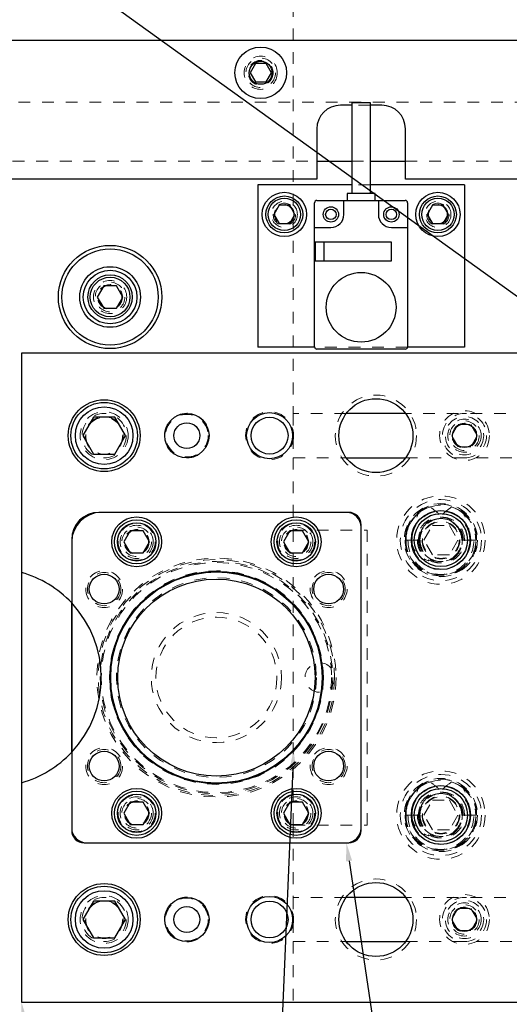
# Model space of a CAD drawing. Header units: inches. Extents: x 220 to 877, y 4 to 174.
# Tile 375 of 656: x 424.12 to 428.26, y 155.66 to 164. Entities that reach past the tile are written whole.
import ezdxf

# ---------------------------------------------------------------- set-up
doc = ezdxf.new("R2010")
doc.units = ezdxf.units.IN
doc.header["$LTSCALE"] = 0.5
doc.header["$MEASUREMENT"] = 0
doc.linetypes.add('HIDDEN', pattern=[0.225, 0.15, -0.075])
for name, color, linetype in [('DIE-M-S', 8, 'Continuous'), ('DIE-M-S2', 1, 'Continuous'), ('DIE-M-S3', 8, 'Continuous'), ('DSS-M-S', 53, 'Continuous'), ('MFT-M-S', 8, 'Continuous'), ('SID-M-S', 105, 'Continuous'), ('SVD-M-S', 8, 'Continuous')]:
    doc.layers.add(name, color=color, linetype=linetype)

msp = doc.modelspace()

# ---------------------------------------------------------------- linework, layer by layer
at = {"layer": 'DIE-M-S', "linetype": 'Continuous', "lineweight": 25}
for p, q in [((426.9299, 163.29596), (426.9299, 162.52705)), ((427.00864, 163.29596), (426.9299, 163.29596)), ((427.08738, 163.29596), (427.00864, 163.29596)), ((427.08738, 162.52705), (427.08738, 163.29596)), ((426.13364, 162.59988), (426.13364, 161.22488)), ((426.9299, 162.59988), (426.13364, 162.59988)), ((427.88364, 162.59988), (427.08738, 162.59988)), ((427.88364, 162.59988), (427.88364, 161.22488)), ((426.63462, 162.46799), (426.86297, 162.46799)), ((426.86297, 162.34988), (426.86297, 162.46799)), ((426.86297, 162.46799), (427.15431, 162.46799)), ((426.89053, 162.52705), (426.89053, 162.46799)), ((427.00864, 162.52705), (426.89053, 162.52705)), ((427.12675, 162.52705), (427.00864, 162.52705)), ((427.12675, 162.46799), (427.12675, 162.52705)), ((427.15431, 162.46799), (427.15431, 162.34988)), ((427.15431, 162.46799), (427.38265, 162.46799)), ((426.61494, 162.23964), (426.61494, 162.44831)), ((427.40234, 162.44831), (427.40234, 162.23964)), ((426.61494, 162.11366), (426.61494, 162.23964)), ((426.61494, 162.23964), (426.75273, 162.23964)), ((427.26454, 162.23964), (427.40234, 162.23964)), ((427.40234, 162.23964), (427.40234, 161.22783)), ((427.26454, 162.11366), (426.61494, 162.11366)), ((426.61494, 161.95618), (426.61494, 162.11366)), ((426.61887, 162.11366), (426.61887, 161.95618)), ((426.69368, 162.11366), (426.69368, 161.95618)), ((427.26454, 161.95618), (427.26454, 162.11366)), ((426.61494, 161.22783), (426.61494, 161.95618)), ((426.61494, 161.95618), (427.26454, 161.95618)), ((426.61516, 161.22488), (426.13364, 161.22488)), ((427.38265, 161.20815), (426.63462, 161.20815)), ((427.88364, 161.22488), (427.40212, 161.22488)), ((438.38364, 161.17488), (424.13364, 161.17488)), ((424.13364, 161.17488), (424.13364, 159.31546)), ((426.90364, 159.82488), (424.78864, 159.82488)), ((427.00864, 157.12988), (427.00864, 159.71988)), ((424.55864, 159.59488), (424.55864, 159.05734)), ((424.13364, 159.31546), (424.13364, 157.5343)), ((424.55864, 157.79242), (424.55864, 159.05734)), ((424.55864, 157.79242), (424.55864, 157.12988)), ((424.13364, 157.5343), (424.13364, 155.67488)), ((424.66364, 157.02488), (426.90364, 157.02488)), ((424.13364, 155.67488), (438.38364, 155.67488))]:
    msp.add_line(p, q, dxfattribs=at)
at = {"layer": 'DIE-M-S', "linetype": 'HIDDEN', "lineweight": 18}
for p, q in [((427.08738, 162.59988), (426.9299, 162.59988)), ((426.62281, 162.07429), (426.61887, 162.07429)), ((426.62281, 161.99555), (426.62281, 162.07429)), ((426.61887, 161.99555), (426.62281, 161.99555)), ((427.40212, 161.22488), (426.61516, 161.22488))]:
    msp.add_line(p, q, dxfattribs=at)
at = {"layer": 'DIE-M-S', "linetype": 'Continuous', "lineweight": 25}
for centre, radius in [((426.35864, 162.34988), 0.1875), ((427.65864, 162.34988), 0.1875), ((426.75273, 162.34988), 0.06496), ((426.75274, 162.34988), 0.0445), ((427.26454, 162.34988), 0.06496), ((427.26454, 162.34988), 0.0445), ((427.00864, 161.56248), 0.29528), ((427.13364, 160.47488), 0.3135), ((424.83364, 160.47488), 0.3045), ((425.53364, 160.47488), 0.1875), ((426.23364, 160.47488), 0.195), ((426.23364, 160.47488), 0.15625), ((427.88364, 160.47488), 0.1005), ((424.83364, 156.37488), 0.3045), ((427.13364, 156.37488), 0.3135), ((425.53364, 156.37488), 0.1875), ((426.23364, 156.37488), 0.195), ((426.23364, 156.37488), 0.15625), ((427.88364, 156.37488), 0.1005)]:
    msp.add_circle(centre, radius, dxfattribs=at)
at = {"layer": 'DIE-M-S', "linetype": 'HIDDEN', "lineweight": 18}
for centre, radius in [((426.35864, 162.34988), 0.1105), ((427.65864, 162.34988), 0.1105), ((424.83364, 160.47488), 0.203), ((424.83364, 156.37488), 0.203)]:
    msp.add_circle(centre, radius, dxfattribs=at)
at = {"layer": 'DIE-M-S', "linetype": 'Continuous', "lineweight": 25}
for centre, radius, start, end in [((426.63462, 162.44831), 0.01969, 90, 180), ((427.38265, 162.44831), 0.01969, 0, 90), ((426.75273, 162.34988), 0.11024, 270, 0), ((427.26454, 162.34988), 0.11024, 180, 270), ((426.63462, 161.22783), 0.01969, 180, 270), ((427.38265, 161.22783), 0.01969, 270, 0), ((424.78864, 159.59488), 0.23, 90, 180), ((426.90364, 159.71988), 0.105, 0, 90), ((423.88364, 158.42488), 0.925, 43.136259, 74.31965), ((423.88364, 158.42488), 0.925, 285.68035, 316.863741), ((424.66364, 157.12988), 0.105, 180, 270), ((426.90364, 157.12988), 0.105, 270, 0)]:
    msp.add_arc(centre, radius, start, end, dxfattribs=at)
at = {"layer": 'DIE-M-S2', "linetype": 'Continuous', "lineweight": 25}
for p, q in [((426.88364, 159.82488), (424.80864, 159.82488)), ((427.00864, 157.14988), (427.00864, 159.69988)), ((424.55864, 159.57488), (424.55864, 159.05734)), ((424.55864, 159.05734), (424.55864, 157.79242)), ((424.55864, 157.79242), (424.55864, 157.14988)), ((424.68364, 157.02488), (426.88364, 157.02488))]:
    msp.add_line(p, q, dxfattribs=at)
for centre, radius in [((425.10864, 159.57488), 0.211), ((426.45864, 159.57488), 0.211), ((424.83364, 159.17488), 0.126), ((425.78364, 158.42488), 0.9), ((425.78364, 158.42488), 0.895), ((426.73364, 159.17488), 0.126), ((425.78364, 158.42488), 0.835), ((424.83364, 157.67488), 0.126), ((426.73364, 157.67488), 0.126), ((425.10864, 157.27488), 0.211), ((426.45864, 157.27488), 0.211)]:
    msp.add_circle(centre, radius, dxfattribs=at)
at = {"layer": 'DIE-M-S2', "linetype": 'HIDDEN', "lineweight": 18}
for centre, radius in [((425.10864, 159.57488), 0.1405), ((426.45864, 159.57488), 0.1405), ((425.78364, 158.42488), 1), ((425.78364, 158.42488), 0.975), ((425.10864, 157.27488), 0.1405), ((426.45864, 157.27488), 0.1405)]:
    msp.add_circle(centre, radius, dxfattribs=at)
at = {"layer": 'DIE-M-S2', "linetype": 'Continuous', "lineweight": 25}
for centre, radius, start, end in [((424.80864, 159.57488), 0.25, 90, 180), ((426.88364, 159.69988), 0.125, 0, 90), ((423.88364, 158.42488), 0.925, 316.863741, 43.136259), ((424.68364, 157.14988), 0.125, 180, 270), ((426.88364, 157.14988), 0.125, 270, 0)]:
    msp.add_arc(centre, radius, start, end, dxfattribs=at)
at = {"layer": 'DIE-M-S3', "linetype": 'Continuous', "lineweight": 25}
for p, q in [((424.82952, 161.74363), (424.77539, 161.64988)), ((424.93777, 161.74363), (424.82952, 161.74363)), ((424.9919, 161.64988), (424.93777, 161.74363)), ((424.77539, 161.64988), (424.82952, 161.55613)), ((424.93777, 161.55613), (424.9919, 161.64988)), ((424.82952, 161.55613), (424.93777, 161.55613))]:
    msp.add_line(p, q, dxfattribs=at)
for centre, radius in [((424.88364, 161.64988), 0.4375), ((424.88364, 161.64988), 0.4075), ((424.88364, 161.64988), 0.25687), ((424.88364, 161.64988), 0.22687), ((424.88364, 161.64988), 0.1875), ((424.88364, 161.64988), 0.16781), ((427.68364, 159.58988), 0.25), ((427.68364, 159.58988), 0.225), ((427.68364, 157.25988), 0.25), ((427.68364, 157.25988), 0.225)]:
    msp.add_circle(centre, radius, dxfattribs=at)
at = {"layer": 'DIE-M-S3', "linetype": 'HIDDEN', "lineweight": 18}
for centre, radius in [((424.88364, 161.64988), 0.1405), ((424.88364, 161.64988), 0.125), ((424.88364, 161.64988), 0.10497), ((424.88364, 161.64988), 0.1047), ((424.88364, 161.64988), 0.10418), ((427.13364, 160.47488), 0.34375), ((425.53364, 160.47488), 0.19), ((426.23364, 160.47488), 0.203), ((427.88364, 160.47488), 0.211), ((427.88364, 160.47488), 0.1405), ((427.68364, 159.58988), 0.34375), ((427.68364, 159.58988), 0.31), ((427.68364, 159.58988), 0.245), ((427.68364, 159.58988), 0.16), ((427.68364, 159.58988), 0.16), ((427.68364, 159.58988), 0.155), ((425.10864, 159.57488), 0.1005), ((426.45864, 159.57488), 0.1005), ((425.78364, 158.42488), 1.0125), ((424.83364, 159.17488), 0.14062), ((426.73364, 159.17488), 0.14062), ((424.83364, 157.67488), 0.14062), ((426.73364, 157.67488), 0.14062), ((427.68364, 157.25988), 0.34375), ((427.68364, 157.25988), 0.31), ((427.68364, 157.25988), 0.245), ((425.10864, 157.27488), 0.1005), ((426.45864, 157.27488), 0.1005), ((427.68364, 157.25988), 0.16), ((427.68364, 157.25988), 0.16), ((427.68364, 157.25988), 0.155), ((427.13364, 156.37488), 0.34375), ((425.53364, 156.37488), 0.19), ((426.23364, 156.37488), 0.203), ((427.88364, 156.37488), 0.211), ((427.88364, 156.37488), 0.1405)]:
    msp.add_circle(centre, radius, dxfattribs=at)
at = {"layer": 'DSS-M-S', "linetype": 'Continuous', "lineweight": 25}
for p, q in [((431.65864, 163.82488), (421.65864, 163.82488)), ((426.9299, 163.27488), (426.83364, 163.27488)), ((427.18364, 163.27488), (427.08738, 163.27488)), ((426.63364, 163.07488), (426.63364, 162.64988)), ((427.38364, 162.64988), (427.38364, 163.07488)), ((426.63364, 162.79988), (426.9299, 162.79988)), ((427.08738, 162.79988), (427.38364, 162.79988)), ((426.63364, 162.64988), (421.65864, 162.64988)), ((430.28364, 162.64988), (427.38364, 162.64988))]:
    msp.add_line(p, q, dxfattribs=at)
at = {"layer": 'DSS-M-S', "linetype": 'HIDDEN', "lineweight": 18}
for p, q in [((430.80864, 163.29988), (421.65864, 163.29988)), ((427.08738, 163.27488), (426.9299, 163.27488)), ((421.65864, 162.79988), (426.63364, 162.79988)), ((426.9299, 162.79988), (427.08738, 162.79988)), ((427.38364, 162.79988), (430.80864, 162.79988))]:
    msp.add_line(p, q, dxfattribs=at)
for centre, radius in [((426.15864, 163.54988), 0.1405), ((426.15864, 163.54988), 0.1005), ((426.35864, 162.34988), 0.0795), ((427.65864, 162.34988), 0.0795), ((424.88364, 161.64988), 0.1005), ((424.83364, 160.47488), 0.15625), ((425.10864, 159.57488), 0.15625), ((426.45864, 159.57488), 0.15625), ((424.83364, 159.17488), 0.15625), ((426.73364, 159.17488), 0.15625), ((426.65864, 158.42488), 0.125), ((424.83364, 157.67488), 0.15625), ((426.73364, 157.67488), 0.15625), ((425.10864, 157.27488), 0.15625), ((426.45864, 157.27488), 0.15625), ((424.83364, 156.37488), 0.15625)]:
    msp.add_circle(centre, radius, dxfattribs=at)
at = {"layer": 'DSS-M-S', "linetype": 'Continuous', "lineweight": 25}
for centre, start, end in [((426.83364, 163.07488), 90, 180), ((427.18364, 163.07488), 0, 90)]:
    msp.add_arc(centre, 0.2, start, end, dxfattribs=at)
at = {"layer": 'MFT-M-S', "linetype": 'HIDDEN', "lineweight": 18}
for p, q in [((426.43364, 166.92488), (426.43364, 160.66238)), ((426.88239, 160.66238), (426.43364, 160.66238)), ((426.43364, 160.66238), (426.43364, 160.28738)), ((428.43364, 160.66238), (427.38489, 160.66238)), ((426.43364, 160.28738), (426.43364, 159.67488)), ((426.43364, 160.28738), (426.88239, 160.28738)), ((427.38489, 160.28738), (428.43364, 160.28738)), ((426.43364, 157.17488), (426.43364, 159.67488)), ((426.43364, 159.67488), (427.05864, 159.67488)), ((427.05864, 157.17488), (427.05864, 159.67488)), ((426.43364, 157.17488), (426.43364, 156.56238)), ((426.43364, 157.17488), (427.05864, 157.17488)), ((426.88239, 156.56238), (426.43364, 156.56238)), ((426.43364, 156.56238), (426.43364, 156.18738)), ((428.43364, 156.56238), (427.38489, 156.56238)), ((426.43364, 156.18738), (426.43364, 149.92488)), ((426.43364, 156.18738), (426.88239, 156.18738)), ((427.38489, 156.18738), (428.43364, 156.18738))]:
    msp.add_line(p, q, dxfattribs=at)
at = {"layer": 'MFT-M-S', "linetype": 'Continuous', "lineweight": 25}
for p, q in [((427.38489, 160.66238), (426.88239, 160.66238)), ((426.88239, 160.28738), (427.38489, 160.28738)), ((427.38489, 156.56238), (426.88239, 156.56238)), ((426.88239, 156.18738), (427.38489, 156.18738))]:
    msp.add_line(p, q, dxfattribs=at)
at = {"layer": 'SID-M-S'}
for p, q in [((424.31019, 164.5534), (445.61911, 149.19233)), ((426.43057, 157.65752), (426.07548, 149.27203)), ((426.90664, 156.87058), (428.03938, 149.2701))]:
    msp.add_line(p, q, dxfattribs=at)
for points in [[(426.40459, 157.65862), (426.43717, 157.81338), (426.40459, 157.65862), (426.45654, 157.65642)], [(426.88092, 156.86675), (426.88364, 157.02488), (426.88092, 156.86675), (426.93235, 156.87442)], [(424.12896, 155.5168), (424.13364, 155.67488), (424.12896, 155.5168), (424.18048, 155.52382)]]:
    msp.add_solid(points, dxfattribs=at)
at = {"layer": 'SVD-M-S', "linetype": 'Continuous', "lineweight": 25}
for p, q in [((426.11361, 163.62788), (426.06858, 163.54988)), ((426.20368, 163.62788), (426.11361, 163.62788)), ((426.24871, 163.54988), (426.20368, 163.62788)), ((426.06858, 163.54988), (426.11361, 163.47188)), ((426.20368, 163.47188), (426.24871, 163.54988)), ((426.11361, 163.47188), (426.20368, 163.47188)), ((426.31354, 162.428), (426.26843, 162.34988)), ((426.40375, 162.428), (426.31354, 162.428)), ((426.44885, 162.34988), (426.40375, 162.428)), ((427.61354, 162.428), (427.56843, 162.34988)), ((427.70375, 162.428), (427.61354, 162.428)), ((427.74885, 162.34988), (427.70375, 162.428)), ((426.26843, 162.34988), (426.31354, 162.27175)), ((426.40375, 162.27175), (426.44885, 162.34988)), ((427.56843, 162.34988), (427.61354, 162.27175)), ((427.70375, 162.27175), (427.74885, 162.34988)), ((426.31354, 162.27175), (426.40375, 162.27175)), ((427.61354, 162.27175), (427.70375, 162.27175)), ((424.74358, 160.63088), (424.65351, 160.47488)), ((424.92371, 160.63088), (424.74358, 160.63088)), ((425.01378, 160.47488), (424.92371, 160.63088)), ((424.65351, 160.47488), (424.74358, 160.31888)), ((424.92371, 160.31888), (425.01378, 160.47488)), ((424.74358, 160.31888), (424.92371, 160.31888)), ((425.05452, 159.66863), (425.00039, 159.57488)), ((425.16277, 159.66863), (425.05452, 159.66863)), ((425.2169, 159.57488), (425.16277, 159.66863)), ((426.40452, 159.66863), (426.35039, 159.57488)), ((426.51277, 159.66863), (426.40452, 159.66863)), ((426.5669, 159.57488), (426.51277, 159.66863)), ((425.00039, 159.57488), (425.05452, 159.48113)), ((425.16277, 159.48113), (425.2169, 159.57488)), ((426.35039, 159.57488), (426.40452, 159.48113)), ((426.51277, 159.48113), (426.5669, 159.57488)), ((425.05452, 159.48113), (425.16277, 159.48113)), ((426.40452, 159.48113), (426.51277, 159.48113)), ((425.05452, 157.36863), (425.00039, 157.27488)), ((425.16277, 157.36863), (425.05452, 157.36863)), ((425.2169, 157.27488), (425.16277, 157.36863)), ((426.40452, 157.36863), (426.35039, 157.27488)), ((426.51277, 157.36863), (426.40452, 157.36863)), ((426.5669, 157.27488), (426.51277, 157.36863)), ((425.00039, 157.27488), (425.05452, 157.18113)), ((425.16277, 157.18113), (425.2169, 157.27488)), ((426.35039, 157.27488), (426.40452, 157.18113)), ((426.51277, 157.18113), (426.5669, 157.27488)), ((425.05452, 157.18113), (425.16277, 157.18113)), ((426.40452, 157.18113), (426.51277, 157.18113)), ((424.74358, 156.53088), (424.65351, 156.37488)), ((424.92371, 156.53088), (424.74358, 156.53088)), ((425.01378, 156.37488), (424.92371, 156.53088)), ((424.65351, 156.37488), (424.74358, 156.21888)), ((424.92371, 156.21888), (425.01378, 156.37488)), ((424.74358, 156.21888), (424.92371, 156.21888))]:
    msp.add_line(p, q, dxfattribs=at)
at = {"layer": 'SVD-M-S', "linetype": 'HIDDEN', "lineweight": 18}
for p, q in [((427.77539, 160.47488), (427.82952, 160.56863)), ((427.82952, 160.56863), (427.93777, 160.56863)), ((427.93777, 160.56863), (427.9919, 160.47488)), ((427.82952, 160.38113), (427.77539, 160.47488)), ((427.9919, 160.47488), (427.93777, 160.38113)), ((427.93777, 160.38113), (427.82952, 160.38113)), ((427.88275, 159.80797), (427.86586, 159.82227)), ((427.53931, 159.58988), (427.61147, 159.71488)), ((427.61147, 159.71488), (427.75581, 159.71488)), ((427.75581, 159.71488), (427.82798, 159.58988)), ((427.83681, 159.68859), (427.84252, 159.66634)), ((427.40511, 159.58988), (427.38139, 159.58988)), ((427.50143, 159.58988), (427.38833, 159.58988)), ((427.38833, 159.58988), (427.50143, 159.58988)), ((427.50837, 159.58988), (427.40511, 159.58988)), ((427.61147, 159.46488), (427.53931, 159.58988)), ((427.82798, 159.58988), (427.75581, 159.46488)), ((427.86047, 159.58988), (427.85891, 159.58988)), ((427.86586, 159.58988), (427.86047, 159.58988)), ((427.87346, 159.58988), (427.86586, 159.58988)), ((427.9286, 159.58988), (427.87346, 159.58988)), ((427.97895, 159.58988), (427.9286, 159.58988)), ((427.98434, 159.58988), (427.97895, 159.58988)), ((427.98434, 159.58988), (427.9859, 159.58988)), ((427.75581, 159.46488), (427.61147, 159.46488)), ((427.88275, 157.47797), (427.86586, 157.49227)), ((427.53931, 157.25988), (427.61147, 157.38488)), ((427.61147, 157.38488), (427.75581, 157.38488)), ((427.75581, 157.38488), (427.82798, 157.25988)), ((427.83681, 157.35859), (427.84252, 157.33634)), ((427.40511, 157.25988), (427.38139, 157.25988)), ((427.50143, 157.25988), (427.38833, 157.25988)), ((427.38833, 157.25988), (427.50143, 157.25988)), ((427.50837, 157.25988), (427.40511, 157.25988)), ((427.61147, 157.13488), (427.53931, 157.25988)), ((427.82798, 157.25988), (427.75581, 157.13488)), ((427.86047, 157.25988), (427.85891, 157.25988)), ((427.86586, 157.25988), (427.86047, 157.25988)), ((427.87346, 157.25988), (427.86586, 157.25988)), ((427.9286, 157.25988), (427.87346, 157.25988)), ((427.97895, 157.25988), (427.9286, 157.25988)), ((427.98434, 157.25988), (427.97895, 157.25988)), ((427.98434, 157.25988), (427.9859, 157.25988)), ((427.75581, 157.13488), (427.61147, 157.13488)), ((427.77539, 156.37488), (427.82952, 156.46863)), ((427.82952, 156.46863), (427.93777, 156.46863)), ((427.93777, 156.46863), (427.9919, 156.37488)), ((427.82952, 156.28113), (427.77539, 156.37488)), ((427.9919, 156.37488), (427.93777, 156.28113)), ((427.93777, 156.28113), (427.82952, 156.28113))]:
    msp.add_line(p, q, dxfattribs=at)
at = {"layer": 'SVD-M-S', "linetype": 'Continuous', "lineweight": 25}
for centre, radius in [((426.15864, 163.54988), 0.2185), ((426.15864, 163.54988), 0.0975), ((426.35864, 162.34988), 0.156), ((426.35864, 162.34988), 0.137), ((427.65864, 162.34988), 0.156), ((427.65864, 162.34988), 0.137), ((424.83364, 160.47488), 0.28125), ((424.83364, 160.47488), 0.24375), ((425.53364, 160.47488), 0.1095), ((425.10864, 159.57488), 0.1875), ((425.10864, 159.57488), 0.1625), ((426.45864, 159.57488), 0.1875), ((426.45864, 159.57488), 0.1625), ((425.10864, 157.27488), 0.1875), ((426.45864, 157.27488), 0.1875), ((425.10864, 157.27488), 0.1625), ((426.45864, 157.27488), 0.1625), ((424.83364, 156.37488), 0.28125), ((424.83364, 156.37488), 0.24375), ((425.53364, 156.37488), 0.1095)]:
    msp.add_circle(centre, radius, dxfattribs=at)
at = {"layer": 'SVD-M-S', "linetype": 'HIDDEN', "lineweight": 18}
for centre, radius in [((426.15864, 163.54988), 0.125), ((426.15864, 163.54988), 0.10497), ((426.15864, 163.54988), 0.1047), ((426.15864, 163.54988), 0.10418), ((426.35864, 162.34988), 0.095), ((426.35864, 162.34988), 0.08397), ((426.35864, 162.34988), 0.0837), ((426.35864, 162.34988), 0.08318), ((427.65864, 162.34988), 0.095), ((427.65864, 162.34988), 0.08397), ((427.65864, 162.34988), 0.0837), ((427.65864, 162.34988), 0.08318), ((424.83364, 160.47488), 0.1875), ((424.83364, 160.47488), 0.16072), ((424.83364, 160.47488), 0.16045), ((424.83364, 160.47488), 0.15993), ((425.53364, 160.47488), 0.1805), ((427.88364, 160.47488), 0.1875), ((427.88364, 160.47488), 0.1625), ((427.88364, 160.47488), 0.125), ((427.88364, 160.47488), 0.10497), ((427.88364, 160.47488), 0.1047), ((427.88364, 160.47488), 0.10418), ((427.68364, 159.58988), 0.375), ((425.10864, 159.57488), 0.125), ((426.45864, 159.57488), 0.125), ((425.10864, 159.57488), 0.10497), ((425.10864, 159.57488), 0.1047), ((425.10864, 159.57488), 0.10418), ((426.45864, 159.57488), 0.10497), ((426.45864, 159.57488), 0.1047), ((426.45864, 159.57488), 0.10418), ((425.78364, 158.42488), 0.98425), ((425.78364, 158.42488), 0.90551), ((425.78364, 158.42488), 0.84646), ((425.78364, 158.42488), 0.55118), ((425.78364, 158.42488), 0.51181), ((427.68364, 157.25988), 0.375), ((425.10864, 157.27488), 0.125), ((425.10864, 157.27488), 0.10497), ((425.10864, 157.27488), 0.1047), ((425.10864, 157.27488), 0.10418), ((426.45864, 157.27488), 0.125), ((426.45864, 157.27488), 0.10497), ((426.45864, 157.27488), 0.1047), ((426.45864, 157.27488), 0.10418), ((424.83364, 156.37488), 0.1875), ((424.83364, 156.37488), 0.16072), ((424.83364, 156.37488), 0.16045), ((424.83364, 156.37488), 0.15993), ((425.53364, 156.37488), 0.1805), ((427.88364, 156.37488), 0.1875), ((427.88364, 156.37488), 0.1625), ((427.88364, 156.37488), 0.125), ((427.88364, 156.37488), 0.10497), ((427.88364, 156.37488), 0.1047), ((427.88364, 156.37488), 0.10418)]:
    msp.add_circle(centre, radius, dxfattribs=at)
for centre, radius, start, end in [((427.67928, 159.59644), 0.29796, 32.967817, 181.2606), ((427.68712, 159.59485), 0.29882, 359.046609, 180.953391), ((427.68364, 159.58988), 0.29531, 51.900706, 0), ((427.6809, 159.59188), 0.29257, 107.486382, 180.391472), ((427.69047, 159.59799), 0.28553, 46.151027, 72.926722), ((427.67526, 159.59311), 0.19063, 359.029966, 180.970034), ((427.69203, 159.59311), 0.19063, 359.029966, 180.970034), ((427.68155, 159.59225), 0.18013, 82.171105, 180.755124), ((427.68364, 159.58988), 0.18221, 32.80047, 0), ((427.68858, 159.59355), 0.17926, 98.7849, 156.042842), ((427.68574, 159.59225), 0.18013, 359.244876, 97.828895), ((427.67871, 159.59355), 0.17926, 23.957158, 81.2151), ((427.68364, 159.58988), 0.18221, 0, 31.568385), ((427.68017, 159.58491), 0.29882, 179.046609, 0.953391), ((427.68712, 159.58491), 0.29882, 179.046609, 0.953391), ((427.67526, 159.58511), 0.28696, 179.046609, 0.953391), ((427.69203, 159.58511), 0.28696, 179.046609, 0.953391), ((427.67526, 159.58665), 0.19063, 179.029966, 0.970034), ((427.69059, 159.58909), 0.20593, 179.77925, 237.841599), ((427.68017, 159.58685), 0.17877, 179.029966, 0.970034), ((427.69203, 159.58665), 0.19063, 179.029966, 0.970034), ((427.68712, 159.58685), 0.17877, 179.029966, 0.970034), ((427.67928, 157.26644), 0.29796, 32.967817, 181.2606), ((427.68712, 157.26485), 0.29882, 359.046609, 180.953391), ((427.68364, 157.25988), 0.29531, 51.900706, 0), ((427.6809, 157.26188), 0.29257, 107.486382, 180.391472), ((427.69047, 157.26799), 0.28553, 46.151027, 72.926722), ((427.67526, 157.26311), 0.19063, 359.029966, 180.970034), ((427.69203, 157.26311), 0.19063, 359.029966, 180.970034), ((427.68155, 157.26225), 0.18013, 82.171105, 180.755124), ((427.68364, 157.25988), 0.18221, 32.80047, 0), ((427.68858, 157.26355), 0.17926, 98.7849, 156.042842), ((427.68574, 157.26225), 0.18013, 359.244876, 97.828895), ((427.67871, 157.26355), 0.17926, 23.957158, 81.2151), ((427.68364, 157.25988), 0.18221, 0, 32.80047), ((427.68017, 157.25491), 0.29882, 179.046609, 0.953391), ((427.68712, 157.25491), 0.29882, 179.046609, 0.953391), ((427.67526, 157.25511), 0.28696, 179.046609, 0.953391), ((427.69203, 157.25511), 0.28696, 179.046609, 0.953391), ((427.67526, 157.25665), 0.19063, 179.029966, 0.970034), ((427.69059, 157.25909), 0.20593, 179.77925, 237.841599), ((427.69203, 157.25665), 0.19063, 179.029966, 0.970034), ((427.68017, 157.25685), 0.17877, 179.029966, 0.970034), ((427.68712, 157.25685), 0.17877, 179.029966, 0.970034)]:
    msp.add_arc(centre, radius, start, end, dxfattribs=at)
for centre, major_axis, ratio, start_param, end_param in [((427.68095, 159.58988), (-0.298, 0), 0.9770185, 5.3589201, 6.2831853), ((427.68633, 159.58988), (0.298, 0), 0.9770185, 0, 0.9242652), ((427.67984, 159.58988), (-0.18602, 0), 0.9770185, 4.8127458, 6.2831853), ((427.68745, 159.58988), (0.18602, 0), 0.9770185, 0, 1.4704395), ((427.68633, 159.58988), (-0.17952, 0), 0.9770185, 5.8321061, 6.2831853), ((427.68095, 159.58988), (0.17952, 0), 0.9770185, 0, 0.4510792), ((427.63303, 159.58988), (-0.19435, 0), 0.9353071, 0, 1.2996527), ((427.72591, 159.58988), (0.23209, 0), 0.9661431, 3.1415927, 4.0379113), ((427.68095, 157.25988), (-0.298, 0), 0.9770185, 5.3589201, 6.2831853), ((427.68633, 157.25988), (0.298, 0), 0.9770185, 0, 0.9242652), ((427.67984, 157.25988), (-0.18602, 0), 0.9770185, 4.8127458, 6.2831853), ((427.68745, 157.25988), (0.18602, 0), 0.9770185, 0, 1.4704395), ((427.68633, 157.25988), (-0.17952, 0), 0.9770185, 5.8321061, 6.2831853), ((427.68095, 157.25988), (0.17952, 0), 0.9770185, 0, 0.4510792), ((427.63303, 157.25988), (-0.19435, 0), 0.9353071, 0, 1.2996527), ((427.72591, 157.25988), (0.23209, 0), 0.9661431, 3.1415927, 4.0379113)]:
    msp.add_ellipse(centre, major_axis=major_axis, ratio=ratio, start_param=start_param, end_param=end_param, dxfattribs=at)
for points, knots in [([(427.59299, 159.87093), (427.61633, 159.85328), (427.65665, 159.82278), (427.69143, 159.78614), (427.70608, 159.77071)], [0, 0, 0, 0, 0.5788633, 1, 1, 1, 1]), ([(427.7743, 159.87093), (427.75096, 159.85328), (427.71064, 159.82278), (427.67585, 159.78614), (427.6612, 159.77071)], [0, 0, 0, 0, 0.5788633, 1, 1, 1, 1]), ([(427.43868, 159.58988), (427.44043, 159.62207), (427.44463, 159.6996), (427.47403, 159.77172), (427.49123, 159.8139)], [0, 0, 0, 0, 0.4151488, 1, 1, 1, 1]), ([(427.87606, 159.8139), (427.899, 159.78988), (427.94484, 159.74187), (427.97495, 159.65952), (427.97791, 159.60808), (427.97895, 159.58988)], [0, 0, 0, 0, 0.3929723, 0.7852535, 1, 1, 1, 1]), ([(427.9286, 159.58988), (427.92686, 159.62207), (427.92266, 159.6996), (427.89325, 159.77172), (427.87606, 159.8139)], [0, 0, 0, 0, 0.4151488, 1, 1, 1, 1]), ([(427.59299, 157.54093), (427.61633, 157.52328), (427.65665, 157.49278), (427.69143, 157.45614), (427.70608, 157.44071)], [0, 0, 0, 0, 0.5788633, 1, 1, 1, 1]), ([(427.7743, 157.54093), (427.75096, 157.52328), (427.71064, 157.49278), (427.67585, 157.45614), (427.6612, 157.44071)], [0, 0, 0, 0, 0.5788633, 1, 1, 1, 1]), ([(427.43868, 157.25988), (427.44043, 157.29207), (427.44463, 157.3696), (427.47403, 157.44172), (427.49123, 157.4839)], [0, 0, 0, 0, 0.4151488, 1, 1, 1, 1]), ([(427.87606, 157.4839), (427.899, 157.45988), (427.94484, 157.41187), (427.97495, 157.32952), (427.97791, 157.27808), (427.97895, 157.25988)], [0, 0, 0, 0, 0.3929723, 0.7852535, 1, 1, 1, 1]), ([(427.9286, 157.25988), (427.92686, 157.29207), (427.92266, 157.3696), (427.89325, 157.44172), (427.87606, 157.4839)], [0, 0, 0, 0, 0.4151488, 1, 1, 1, 1])]:
    msp.add_open_spline(points, degree=3, knots=knots, dxfattribs=at)

doc.saveas('drawing.dxf')
